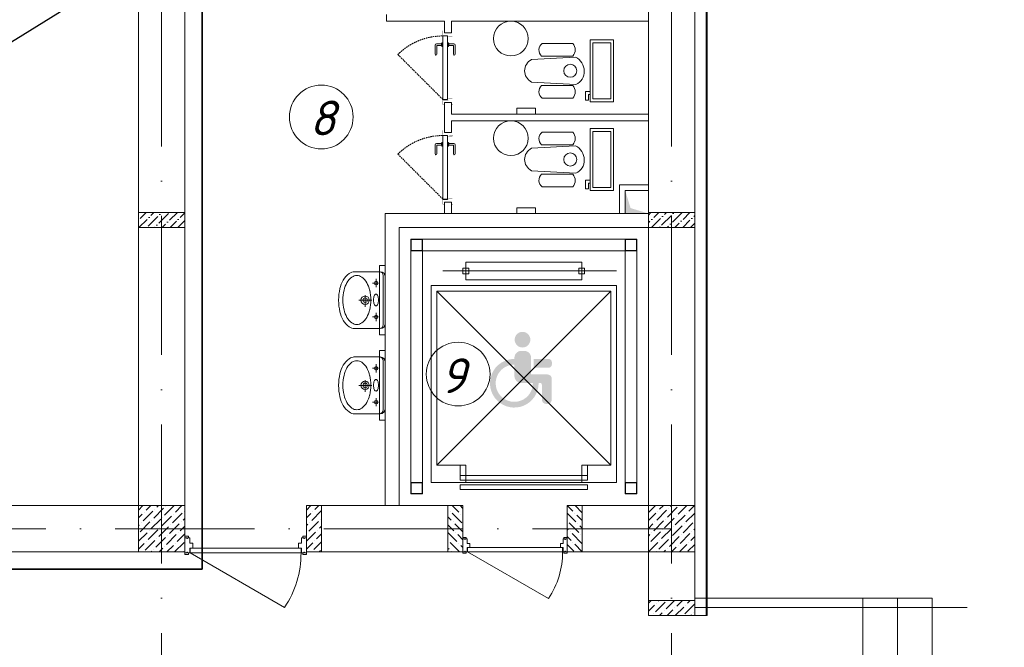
# Model space of a CAD drawing. Header units: millimetres. Extents: x 1114507 to 93926427, y 174473 to 817039.
# Tile 366 of 483: x 1860484 to 1868980, y 775102 to 780519. Entities that reach past the tile are written whole.
import ezdxf

# ---------------------------------------------------------------- set-up
doc = ezdxf.new("R2010")
doc.units = ezdxf.units.MM
doc.linetypes.add('ACAD_ISO10W100', pattern=[18, 12, -3, 0, -3])
doc.linetypes.add('Beruniy Xref$0$DASHED', pattern=[19.05, 12.7, -6.35])
for name, color, linetype, lineweight in [('.', 7, 'Continuous', 15), ('Doors', 86, 'Continuous', 13), ('expl', 234, 'Continuous', 13), ('инвалиды', 250, 'Continuous', 40), ('Метал', 157, 'Continuous', 30), ('размеры', 12, 'Continuous', 15), ('Сантехника', 150, 'Continuous', 13)]:
    doc.layers.add(name, color=color, linetype=linetype, lineweight=lineweight)
doc.layers.add('АСО-стены кирпич 380 мм', color=7, linetype='Continuous', lineweight=35, true_color=0x745739)
doc.styles.add('iso', font='isocpeur.TTF')
doc.styles.get("Standard").update_dxf_attribs({"font": 'isocpeui.ttf'})
doc.linetypes.add('FENCELINE1', pattern='A,6.35,-2.54,[133,ltypeshp.shx,S=2.54,R=0,X=-2.54,Y=0],-2.54,25.4', length=36.83)

# ---------------------------------------------------------------- blocks, each defined once
blk = doc.blocks.new('blok1qavmak')
at = {"layer": '.', "lineweight": 0, "ltscale": 100}
h = blk.add_hatch(color=251, dxfattribs=at)
h.dxf.hatch_style = 1
h.paths.add_polyline_path([(1518760.8, 778846.3), (1518560.8, 778845.1), (1518560.8, 779045.1), (1518606.9, 778893.1)])
at = {"lineweight": 0, "ltscale": 100}
h = blk.add_hatch(dxfattribs=at)
h.set_pattern_fill('ANSI36', color=256, scale=15, style=0)
h.set_pattern_definition([(45, (560091.36, -597321.81), (25.2569703, 92.6088912), [119.0625, -23.8125, 0, -23.8125])])
h.paths.add_polyline_path([(1514760.8, 778855.1), (1514760.8, 778725.1), (1514360.8, 778725.1), (1514360.8, 778855.1)])
h = blk.add_hatch(dxfattribs=at)
h.set_pattern_fill('ANSI36', color=256, scale=15, style=0)
h.set_pattern_definition([(45, (555691.36, -597321.81), (25.2569703, 92.6088912), [119.0625, -23.8125, 0, -23.8125])])
h.paths.add_polyline_path([(1519160.8, 778855.1), (1519160.8, 778725.1), (1518760.8, 778725.1), (1518760.8, 778855.1)])
at = {"layer": 'инвалиды', "lineweight": 0, "ltscale": 200, "true_color": 0xfab905}
h = blk.add_hatch(color=40, dxfattribs=at)
h.paths.add_polyline_path([(1517604.9, 777600.8, -0.414214), (1517664.9, 777660.8), (1517688.9, 777660.8, -0.414214), (1517748.9, 777600.8), (1517748.9, 777456.9), (1517889.5, 777456.9, -0.414214), (1517927, 777419.4), (1517927, 777240.5, -0.414214), (1517889.5, 777203), (1517879.2, 777203, -0.414214), (1517841.7, 777240.5), (1517841.7, 777368.5, 0.414214), (1517826.7, 777383.5), (1517664.9, 777383.5, -0.414214), (1517604.9, 777443.5)])
h.paths.add_polyline_path([(1517772.3, 777591.7), (1517898.2, 777591.7, -0.414214), (1517928.2, 777561.7), (1517928.2, 777544.5, -0.414214), (1517898.2, 777514.5), (1517772.3, 777514.5)])
h.paths.add_polyline_path([(1517604.9, 777590.8), (1517604.9, 777541.4, 2.454646), (1517764, 777383.5), (1517813.5, 777383.5, -2.445012)])
h.paths.add_polyline_path([(1517607.1, 777757, -1), (1517742.1, 777757, -1)])
at = {"color": 32, "lineweight": 0, "ltscale": 100}
blk.add_line((1519260.8, 775375.1), (1519260.8, 782725.1), dxfattribs=at)
at = {"color": 252, "lineweight": 0, "ltscale": 100}
for q in [(1519267.8, 782732.1), (1519160.8, 775375.1)]:
    blk.add_line((1519267.8, 775375.1), q, dxfattribs=at)
at = {"lineweight": 0, "ltscale": 100}
for p, q in [((1519160.8, 775375.1), (1519160.8, 782625.1)), ((1514360.8, 776325.1), (1514360.8, 782225.1)), ((1514760.8, 776325.1), (1514760.8, 782225.1)), ((1518760.8, 775375.1), (1518760.8, 782225.1)), ((1517626.1, 779705.1), (1517626.1, 779755.1)), ((1517626.1, 779755.1), (1517786.1, 779755.1)), ((1517786.1, 779705.1), (1517626.1, 779705.1)), ((1517786.1, 779755.1), (1517786.1, 779705.1)), ((1518560.8, 778845.1), (1518560.8, 779045.1)), ((1518560.8, 779045.1), (1518760.8, 779045.1)), ((1518760.8, 779045.1), (1518760.8, 778845.1)), ((1518760.8, 778845.1), (1516490.8, 778845.1)), ((1516490.8, 778845.1), (1516490.8, 776325.1)), ((1517626.1, 778845.1), (1517626.1, 778895.1)), ((1517626.1, 778895.1), (1517786.1, 778895.1)), ((1517786.1, 778845.1), (1517626.1, 778845.1)), ((1517786.1, 778895.1), (1517786.1, 778845.1)), ((1518760.8, 778845.1), (1518560.8, 778845.1)), ((1518760.8, 778725.1), (1516610.8, 778725.1)), ((1516610.8, 778725.1), (1516610.8, 776325.1)), ((1516490.8, 778398.1), (1516440.8, 778398.1)), ((1516440.8, 778398.1), (1516440.8, 777798.1)), ((1516490.8, 777798.1), (1516490.8, 778398.1)), ((1516440.8, 777798.1), (1516490.8, 777798.1)), ((1516490.8, 777662.7), (1516440.8, 777662.7)), ((1516440.8, 777662.7), (1516440.8, 777062.7)), ((1516490.8, 777062.7), (1516490.8, 777662.7)), ((1516440.8, 777062.7), (1516490.8, 777062.7)), ((1514360.8, 776325.1), (1507010.8, 776325.1)), ((1515810.8, 776325.1), (1517160.8, 776325.1)), ((1515810.8, 776325.1), (1515810.8, 775925.1)), ((1517160.8, 776325.1), (1517160.8, 775925.1)), ((1517160.8, 775925.1), (1517160.8, 776325.1)), ((1518060.8, 775926), (1518060.8, 776326)), ((1518190.8, 776325.1), (1518760.8, 776325.1)), ((1514760.8, 775925.1), (1507010.8, 775925.1)), ((1515810.8, 775925.1), (1517160.8, 775925.1)), ((1518190.8, 775925.1), (1518760.8, 775925.1)), ((1519160.8, 775375.1), (1518760.8, 775375.1))]:
    blk.add_line(p, q, dxfattribs=at)
at = {"color": 1, "linetype": 'ACAD_ISO10W100', "lineweight": 0, "ltscale": 100}
for p, q in [((1514560.8, 782425.1), (1514560.8, 773125.1)), ((1518960.8, 782425.1), (1518960.8, 766825.1)), ((1518960.8, 776125.1), (1491960.8, 776125.1))]:
    blk.add_line(p, q, dxfattribs=at)
at = {"color": 0, "lineweight": 0}
for p, q in [((1517005.1, 780405.1), (1517056.6, 780405.1)), ((1516920.4, 780300.1), (1516920.4, 780221.4)), ((1516974.4, 780311.4), (1516931.7, 780311.4)), ((1516935.4, 780221.4), (1516935.4, 780292.6)), ((1516939.2, 780296.4), (1516974.4, 780296.4)), ((1516974.4, 780311.4), (1516974.4, 780296.4)), ((1516978.9, 780315.1), (1516978.1, 780315.1)), ((1516978.1, 780292.6), (1516978.9, 780292.6)), ((1516978.9, 780288.9), (1516978.9, 780318.9)), ((1516978.9, 780318.9), (1516986.4, 780318.9)), ((1516986.4, 780288.9), (1516978.9, 780288.9)), ((1516986.4, 780318.9), (1516986.4, 780288.9)), ((1517035.1, 780318.9), (1517027.6, 780318.9)), ((1517027.6, 780288.9), (1517035.1, 780288.9)), ((1517035.1, 780288.9), (1517035.1, 780318.9)), ((1517035.1, 780315.1), (1517035.9, 780315.1)), ((1517035.9, 780292.6), (1517035.1, 780292.6)), ((1517039.6, 780311.4), (1517082.4, 780311.4)), ((1517039.6, 780311.4), (1517039.6, 780296.4)), ((1517074.9, 780296.4), (1517039.6, 780296.4)), ((1517078.6, 780221.4), (1517078.6, 780292.6)), ((1517093.6, 780300.1), (1517093.6, 780221.4)), ((1517005.1, 779805.1), (1517056.6, 779805.1)), ((1517005.1, 779545.1), (1517056.6, 779545.1)), ((1516920.4, 779440.1), (1516920.4, 779361.4)), ((1516974.4, 779451.4), (1516931.7, 779451.4)), ((1516974.4, 779451.4), (1516974.4, 779436.4)), ((1516978.9, 779455.1), (1516978.1, 779455.1)), ((1516978.9, 779428.9), (1516978.9, 779458.9)), ((1516978.9, 779458.9), (1516986.4, 779458.9)), ((1516986.4, 779458.9), (1516986.4, 779428.9)), ((1517035.1, 779458.9), (1517027.6, 779458.9)), ((1517035.1, 779428.9), (1517035.1, 779458.9)), ((1517035.1, 779455.1), (1517035.9, 779455.1)), ((1517039.6, 779451.4), (1517082.4, 779451.4)), ((1517039.6, 779451.4), (1517039.6, 779436.4)), ((1517093.6, 779440.1), (1517093.6, 779361.4)), ((1516935.4, 779361.4), (1516935.4, 779432.6)), ((1516939.2, 779436.4), (1516974.4, 779436.4)), ((1516978.1, 779432.6), (1516978.9, 779432.6)), ((1516986.4, 779428.9), (1516978.9, 779428.9)), ((1517027.6, 779428.9), (1517035.1, 779428.9)), ((1517035.9, 779432.6), (1517035.1, 779432.6)), ((1517074.9, 779436.4), (1517039.6, 779436.4)), ((1517078.6, 779361.4), (1517078.6, 779432.6)), ((1517005.1, 778945.1), (1517056.6, 778945.1)), ((1519160.8, 775525.1), (1521210.8, 775525.1)), ((1520610.8, 773725.1), (1520610.8, 775525.1)), ((1520910.8, 773725.1), (1520910.8, 775525.1)), ((1521210.8, 773725.1), (1521210.8, 775525.1))]:
    blk.add_line(p, q, dxfattribs=at)
at = {"color": 0, "linetype": 'Beruniy Xref$0$DASHED', "lineweight": 0}
for p, q in [((1516986.4, 779831.4), (1516599.2, 780218.5)), ((1516986.4, 778971.4), (1516599.2, 779358.5))]:
    blk.add_line(p, q, dxfattribs=at)
at = {"color": 116, "lineweight": 0, "ltscale": 100, "true_color": 0x136734}
for p, q in [((1518760.8, 779095.1), (1518510.8, 779095.1)), ((1518510.8, 779095.1), (1518510.8, 778845.1))]:
    blk.add_line(p, q, dxfattribs=at)
at = {"color": 46, "lineweight": 0}
for p, q in [((1518660.8, 778625.1), (1516710.8, 778625.1)), ((1516710.8, 778625.1), (1516710.8, 776525.1)), ((1518660.8, 776425.1), (1518660.8, 778625.1)), ((1518560.8, 778525.1), (1516810.8, 778525.1)), ((1516810.8, 778525.1), (1516810.8, 776525.1)), ((1518560.8, 776425.1), (1518560.8, 778525.1))]:
    blk.add_line(p, q, dxfattribs=at)
at = {"color": 0, "lineweight": 0, "ltscale": 100}
for p, q in [((1517185.8, 778275.1), (1517185.8, 778425.1)), ((1517185.8, 778425.1), (1518185.8, 778425.1)), ((1518185.8, 778425.1), (1518185.8, 778275.1)), ((1518485.8, 778350.1), (1516985.8, 778350.1)), ((1517210.8, 778375.1), (1517160.8, 778375.1)), ((1517160.8, 778375.1), (1517160.8, 778325.1)), ((1517210.8, 778325.1), (1517210.8, 778375.1)), ((1518160.8, 778325.1), (1518160.8, 778375.1)), ((1518160.8, 778375.1), (1518210.8, 778375.1)), ((1518210.8, 778375.1), (1518210.8, 778325.1)), ((1517160.8, 778325.1), (1517210.8, 778325.1)), ((1518185.8, 778275.1), (1517185.8, 778275.1)), ((1518210.8, 778325.1), (1518160.8, 778325.1)), ((1518485.8, 778225.1), (1516885.8, 778225.1)), ((1516885.8, 778225.1), (1516885.8, 776525.1)), ((1516935.8, 776675.1), (1516935.8, 778175.1)), ((1516935.8, 778175.1), (1518435.8, 778175.1)), ((1518435.8, 778175.1), (1516935.8, 776675.1)), ((1518435.8, 776675.1), (1516935.8, 778175.1)), ((1518435.8, 778175.1), (1518435.8, 776675.1)), ((1518485.8, 776525.1), (1518485.8, 778225.1)), ((1517185.8, 776675.1), (1516935.8, 776675.1)), ((1517185.8, 776675.1), (1517135.8, 776675.1)), ((1517135.8, 776675.1), (1517135.8, 776585.1)), ((1517185.8, 776525.1), (1517185.8, 776675.1)), ((1517185.8, 776585.1), (1517185.8, 776675.1)), ((1518435.8, 776675.1), (1518185.8, 776675.1)), ((1518185.8, 776675.1), (1518185.8, 776525.1)), ((1518185.8, 776585.1), (1518185.8, 776675.1)), ((1518185.8, 776675.1), (1518235.8, 776675.1)), ((1518235.8, 776675.1), (1518235.8, 776585.1)), ((1518235.8, 776585.1), (1517135.8, 776585.1)), ((1517135.8, 776585.1), (1517135.8, 776545.1)), ((1517135.8, 776585.1), (1517185.8, 776585.1)), ((1518235.8, 776585.1), (1518185.8, 776585.1)), ((1518235.8, 776545.1), (1518235.8, 776585.1)), ((1516885.8, 776525.1), (1518485.8, 776525.1)), ((1517135.8, 776545.1), (1518235.8, 776545.1)), ((1518235.8, 776505.1), (1517135.8, 776505.1)), ((1517135.8, 776505.1), (1517135.8, 776465.1)), ((1517135.8, 776465.1), (1518235.8, 776465.1)), ((1518235.8, 776465.1), (1518235.8, 776505.1))]:
    blk.add_line(p, q, dxfattribs=at)
at = {"linetype": 'Continuous', "lineweight": 0, "ltscale": 100}
for p, q in [((1514360.8, 776286.4), (1514399.5, 776325.1)), ((1514426.6, 776284.8), (1514466.9, 776325.1)), ((1514493.9, 776217.4), (1514578.1, 776301.6)), ((1514519.2, 776310), (1514534.2, 776325.1)), ((1514586.5, 776242.7), (1514669, 776325.1)), ((1514594.9, 776318.4), (1514594.9, 776318.4)), ((1514679.1, 776267.9), (1514736.3, 776325.1)), ((1515810.8, 776286.9, 0), (1515849.1, 776325.1, 0)), ((1515881.4, 776290, 0), (1515916.4, 776325.1, 0)), ((1517030.8, 776295, 0), (1517032.9, 776293, 0)), ((1517068.1, 776325.1, 0), (1517125.5, 776267.7, 0)), ((1517135.5, 776325.1, 0), (1517160.8, 776299.7, 0)), ((1518061.4, 776326, 0), (1518110.3, 776277, 0)), ((1518128.7, 776326, 0), (1518190.8, 776263.8, 0)), ((1518765.5, 776267.9), (1518822.6, 776325.1)), ((1518858.1, 776293.2), (1518890, 776325.1)), ((1518925.4, 776225.8), (1519009.6, 776310)), ((1518933.8, 776301.6), (1518933.8, 776301.6)), ((1518950.7, 776318.4), (1518957.3, 776325.1)), ((1519018, 776251.1), (1519092.1, 776325.1)), ((1519110.6, 776276.3), (1519159.4, 776325.1)), ((1514360.8, 776219.1), (1514392.9, 776251.1)), ((1514401.3, 776192.2), (1514485.5, 776276.3)), ((1514409.7, 776267.9), (1514409.7, 776267.9)), ((1514502.3, 776293.2), (1514502.3, 776293.2)), ((1514561.3, 776150.1), (1514645.4, 776234.2)), ((1514569.7, 776225.8), (1514569.7, 776225.8)), ((1514653.9, 776175.3), (1514738.1, 776259.5)), ((1514662.3, 776251.1), (1514662.3, 776251.1)), ((1514746.5, 776200.6), (1514760.8, 776214.9)), ((1514754.9, 776276.3), (1514754.9, 776276.3)), ((1515810.8, 776219.5, 0), (1515847.7, 776256.4, 0)), ((1515856.1, 776197.4, 0), (1515940.3, 776281.6, 0)), ((1515864.5, 776273.2, 0), (1515864.5, 776273.2, 0)), ((1517030.8, 776227.7, 0), (1517058.1, 776200.4, 0)), ((1517049.7, 776276.1, 0), (1517049.7, 776276.1, 0)), ((1517066.6, 776259.3, 0), (1517150.8, 776175.1, 0)), ((1517142.3, 776250.9, 0), (1517142.3, 776250.9, 0)), ((1517159.2, 776234, 0), (1517160.8, 776232.4, 0)), ((1518060.8, 776259.1, 0), (1518135.6, 776184.4, 0)), ((1518127.2, 776260.2, 0), (1518127.2, 776260.2, 0)), ((1518144, 776243.3, 0), (1518190.8, 776196.5, 0)), ((1518760.8, 776196), (1518824.4, 776259.5)), ((1518832.8, 776200.6), (1518917, 776284.8)), ((1518841.2, 776276.3), (1518841.2, 776276.3)), ((1518900.2, 776133.2), (1518984.4, 776217.4)), ((1518992.8, 776158.5), (1519077, 776242.7)), ((1519001.2, 776234.2), (1519001.2, 776234.2)), ((1519085.4, 776183.7), (1519160.8, 776259.2)), ((1519093.8, 776259.5), (1519093.8, 776259.5)), ((1514360.8, 776151.7), (1514367.6, 776158.5)), ((1514376, 776099.5), (1514460.2, 776183.7)), ((1514384.5, 776175.3), (1514384.5, 776175.3)), ((1514468.6, 776124.8), (1514552.8, 776209)), ((1514477.1, 776200.6), (1514477.1, 776200.6)), ((1514536, 776057.4), (1514620.2, 776141.6)), ((1514544.4, 776133.2), (1514544.4, 776133.2)), ((1514628.6, 776082.7), (1514712.8, 776166.9)), ((1514637, 776158.5), (1514637, 776158.5)), ((1514721.2, 776108), (1514760.8, 776147.6)), ((1514729.6, 776183.7), (1514729.6, 776183.7)), ((1515810.8, 776152.2, 0), (1515822.4, 776163.8, 0)), ((1515830.9, 776104.8, 0), (1515915, 776189, 0)), ((1515839.3, 776180.6, 0), (1515839.3, 776180.6, 0)), ((1515923.5, 776130.1, 0), (1515940.8, 776147.5, 0)), ((1515931.9, 776205.9, 0), (1515931.9, 776205.9, 0)), ((1517030.8, 776160.3, 0), (1517083.4, 776107.8, 0)), ((1517075, 776183.5, 0), (1517075, 776183.5, 0)), ((1517091.8, 776166.7, 0), (1517160.8, 776097.7, 0)), ((1518060.8, 776124.4, 0), (1518068.2, 776117, 0)), ((1518076.6, 776176, 0), (1518160.8, 776091.8, 0)), ((1518152.4, 776167.5, 0), (1518152.4, 776167.5, 0)), ((1518169.2, 776150.7, 0), (1518190.8, 776129.1, 0)), ((1518760.8, 776128.6), (1518799.1, 776166.9)), ((1518807.6, 776108), (1518891.7, 776192.2)), ((1518816, 776183.7), (1518816, 776183.7)), ((1518874.9, 776040.6), (1518959.1, 776124.8)), ((1518908.6, 776209), (1518908.6, 776209)), ((1518967.5, 776065.9), (1519051.7, 776150.1)), ((1518975.9, 776141.6), (1518975.9, 776141.6)), ((1519060.1, 776091.1), (1519144.3, 776175.3)), ((1519068.5, 776166.9), (1519068.5, 776166.9)), ((1519152.7, 776116.4), (1519160.8, 776124.5)), ((1514360.8, 776017), (1514435, 776091.1)), ((1514443.4, 776032.2), (1514527.6, 776116.4)), ((1514451.8, 776108), (1514451.8, 776108)), ((1514510.7, 775964.8), (1514594.9, 776049)), ((1514519.2, 776040.6), (1514519.2, 776040.6)), ((1514603.3, 775990.1), (1514687.5, 776074.3)), ((1514611.8, 776065.9), (1514611.8, 776065.9)), ((1514696, 776015.4), (1514760.8, 776080.2)), ((1514704.4, 776091.1), (1514704.4, 776091.1)), ((1515810.8, 776017.5, 0), (1515889.8, 776096.4, 0)), ((1515814, 776088, 0), (1515814, 776088, 0)), ((1515898.2, 776037.5, 0), (1515940.8, 776080.1, 0)), ((1515906.6, 776113.2, 0), (1515906.6, 776113.2, 0)), ((1517030.8, 776093, 0), (1517108.7, 776015.2, 0)), ((1517100.2, 776090.9, 0), (1517100.2, 776090.9, 0)), ((1517117.1, 776074.1, 0), (1517160.8, 776030.3, 0)), ((1518060.8, 776057, 0), (1518093.5, 776024.4, 0)), ((1518085.1, 776100.2, 0), (1518085.1, 776100.2, 0)), ((1518101.9, 776083.4, 0), (1518186.1, 775999.2, 0)), ((1518177.7, 776074.9, 0), (1518177.7, 776074.9, 0)), ((1518760.8, 776061.3), (1518773.9, 776074.3)), ((1518782.3, 776015.4), (1518866.5, 776099.5)), ((1518790.7, 776091.1), (1518790.7, 776091.1)), ((1518883.3, 776116.4), (1518883.3, 776116.4)), ((1518942.3, 775973.3), (1519026.5, 776057.4)), ((1518950.7, 776049), (1518950.7, 776049)), ((1519034.9, 775998.5), (1519119.1, 776082.7)), ((1519043.3, 776074.3), (1519043.3, 776074.3)), ((1519127.5, 776023.8), (1519160.8, 776057.1)), ((1519135.9, 776099.5), (1519135.9, 776099.5)), ((1514360.8, 775949.7), (1514409.7, 775998.5)), ((1514418.1, 775939.6), (1514502.3, 776023.8)), ((1514426.6, 776015.4), (1514426.6, 776015.4)), ((1514538.4, 775925.1), (1514569.7, 775956.4)), ((1514586.5, 775973.3), (1514586.5, 775973.3)), ((1514605.7, 775925.1), (1514662.3, 775981.7)), ((1514673.1, 775925.1), (1514754.9, 776006.9)), ((1514679.1, 775998.5), (1514679.1, 775998.5)), ((1515810.8, 775950.1, 0), (1515864.5, 776003.8, 0)), ((1515872.9, 775944.9, 0), (1515940.8, 776012.8, 0)), ((1515881.4, 776020.6, 0), (1515881.4, 776020.6, 0)), ((1517030.8, 775958.3, 0), (1517041.3, 775947.8, 0)), ((1517032.9, 776023.6, 0), (1517032.9, 776023.6, 0)), ((1517049.7, 776006.7, 0), (1517131.4, 775925.1, 0)), ((1517125.5, 775998.3, 0), (1517125.5, 775998.3, 0)), ((1517142.3, 775981.5, 0), (1517160.8, 775963, 0)), ((1518060.8, 775989.7, 0), (1518118.7, 775931.8, 0)), ((1518110.3, 776007.6, 0), (1518110.3, 776007.6, 0)), ((1518127.2, 775990.7, 0), (1518190.8, 775927, 0)), ((1518760.8, 775926.5), (1518841.2, 776006.9)), ((1518765.5, 775998.5), (1518765.5, 775998.5)), ((1518849.7, 775948), (1518933.8, 776032.2)), ((1518858.1, 776023.8), (1518858.1, 776023.8)), ((1518925.4, 775956.4), (1518925.4, 775956.4)), ((1518961.5, 775925.1), (1519001.2, 775964.8)), ((1519018, 775981.7), (1519018, 775981.7)), ((1519028.8, 775925.1), (1519093.8, 775990.1)), ((1519102.2, 775931.2), (1519160.8, 775989.8)), ((1519110.6, 776006.9), (1519110.6, 776006.9)), ((1514471, 775925.1), (1514477.1, 775931.2)), ((1514493.9, 775948), (1514493.9, 775948)), ((1514746.5, 775931.2), (1514746.5, 775931.2)), ((1515856.1, 775928, 0), (1515856.1, 775928, 0)), ((1515920.5, 775925.1, 0), (1515931.9, 775936.4, 0)), ((1517058.1, 775931, 0), (1517058.1, 775931, 0)), ((1518832.8, 775931.2), (1518832.8, 775931.2)), ((1518894.1, 775925.1), (1518908.6, 775939.6)), ((1518760.8, 775481.5, 0), (1518784.4, 775505.1, 0)), ((1518760.8, 775414.2, 0), (1518813.2, 775466.5, 0)), ((1518821.6, 775407.6, 0), (1518905.8, 775491.8, 0)), ((1518830.1, 775483.4, 0), (1518830.1, 775483.4, 0)), ((1518846.9, 775500.2, 0), (1518851.8, 775505.1, 0)), ((1518914.3, 775432.9, 0), (1518986.5, 775505.1, 0)), ((1518991.2, 775375.1, 0), (1519065.8, 775449.7, 0)), ((1519006.9, 775458.1, 0), (1519053.9, 775505.1, 0)), ((1519074.2, 775390.8, 0), (1519158.4, 775474.9, 0)), ((1519082.6, 775466.5, 0), (1519082.6, 775466.5, 0)), ((1519099.5, 775483.4, 0), (1519121.2, 775505.1, 0)), ((1518804.8, 775390.8, 0), (1518804.8, 775390.8, 0)), ((1518856.5, 775375.1, 0), (1518880.6, 775399.2, 0)), ((1518897.4, 775416, 0), (1518897.4, 775416, 0)), ((1518923.9, 775375.1, 0), (1518973.2, 775424.4, 0)), ((1518990, 775441.3, 0), (1518990, 775441.3, 0)), ((1519125.9, 775375.1, 0), (1519133.1, 775382.3, 0)), ((1519150, 775399.2, 0), (1519150, 775399.2, 0))]:
    blk.add_line(p, q, dxfattribs=at)
at = {"color": 204, "linetype": 'FENCELINE1', "lineweight": 0, "ltscale": 20}
blk.add_line((1519160.8, 775445.1), (1521510.8, 775445.1), dxfattribs=at)
at = {"color": 0, "lineweight": 0, "const_width": 1.5}
for points in [[(1517005.1, 780423.9), (1516986.4, 780423.9), (1516986.4, 780386.4), (1517035.1, 780386.4), (1517035.1, 780371.4), (1517068.9, 780371.4)], [(1517042.6, 780378.9), (1517075.3, 780378.9), (1517075.3, 780423.9), (1517056.6, 780423.9)], [(1517005.1, 779786.4), (1516986.4, 779786.4), (1516986.4, 779823.9), (1517035.1, 779823.9), (1517035.1, 779838.9), (1517068.9, 779838.9)], [(1517042.6, 779831.4), (1517075.3, 779831.4), (1517075.3, 779786.4), (1517056.6, 779786.4)], [(1517005.1, 779563.9), (1516986.4, 779563.9), (1516986.4, 779526.4), (1517035.1, 779526.4), (1517035.1, 779511.4), (1517068.9, 779511.4)], [(1517042.6, 779518.9), (1517075.3, 779518.9), (1517075.3, 779563.9), (1517056.6, 779563.9)], [(1517005.1, 778926.4), (1516986.4, 778926.4), (1516986.4, 778963.9), (1517035.1, 778963.9), (1517035.1, 778978.9), (1517068.9, 778978.9)], [(1517042.6, 778971.4), (1517075.3, 778971.4), (1517075.3, 778926.4), (1517056.6, 778926.4)]]:
    blk.add_lwpolyline(points, dxfattribs=at)
at = {"color": 0, "lineweight": 0}
for points in [[(1517027.6, 779831.4), (1516986.4, 779831.4), (1516986.4, 780378.9), (1517027.6, 780378.9), (1517027.6, 779831.4)], [(1517027.6, 778971.4), (1516986.4, 778971.4), (1516986.4, 779518.9), (1517027.6, 779518.9), (1517027.6, 778971.4)]]:
    blk.add_lwpolyline(points, dxfattribs=at)
at = {"lineweight": 0, "ltscale": 100}
for centre in [(1517574.5, 780355.8), (1517574.5, 779495.8)]:
    blk.add_circle(centre, 150, dxfattribs=at)
at = {"color": 0, "linetype": 'Beruniy Xref$0$DASHED', "lineweight": 0}
for centre in [(1516986.4, 779831.4), (1516986.4, 778971.4)]:
    blk.add_arc(centre, 547.5, 90, 135, dxfattribs=at)
at = {"color": 0, "lineweight": 0}
for centre, radius, start, end in [((1516931.7, 780300.1), 11.3, 90, 180), ((1516939.2, 780292.6), 3.75, 90, 180), ((1516978.1, 780311.4), 3.75, 90, 180), ((1516978.1, 780296.4), 3.75, 180, 270), ((1517035.9, 780311.4), 3.75, 0, 90), ((1517035.9, 780296.4), 3.75, 270, 0), ((1517074.9, 780292.6), 3.75, 0, 90), ((1517082.4, 780300.1), 11.3, 0, 90), ((1516927.9, 780221.4), 7.5, 180, 0), ((1517086.1, 780221.4), 7.5, 180, 0), ((1516931.7, 779440.1), 11.3, 90, 180), ((1516978.1, 779451.4), 3.75, 90, 180), ((1517035.9, 779451.4), 3.75, 0, 90), ((1517082.4, 779440.1), 11.3, 0, 90), ((1516927.9, 779361.4), 7.5, 180, 0), ((1516939.2, 779432.6), 3.75, 90, 180), ((1516978.1, 779436.4), 3.75, 180, 270), ((1517035.9, 779436.4), 3.75, 270, 0), ((1517074.9, 779432.6), 3.75, 0, 90), ((1517086.1, 779361.4), 7.5, 180, 0)]:
    blk.add_arc(centre, radius, start, end, dxfattribs=at)
at = {"layer": 'Doors', "lineweight": 0}
for p, q in [((1514760.8, 776060.4), (1514793.8, 776060.4)), ((1514760.8, 776047.8), (1514760.8, 776060.4)), ((1514760.8, 775916.6), (1514760.8, 776047.8)), ((1514760.8, 776047.8), (1514779, 776047.8)), ((1514760.8, 776047.8), (1514779, 776047.8)), ((1514760.8, 776047.8), (1514760.8, 776047.8)), ((1514779, 776047.8), (1514779, 776042)), ((1514779, 776042), (1514784.1, 776042)), ((1514784.1, 776047.8), (1514802.8, 776047.8)), ((1514784.1, 776047.8), (1514784.1, 776042)), ((1514793.8, 776047.8), (1514793.8, 776060.4)), ((1514802.8, 776000.6), (1514802.8, 776047.8)), ((1515768.8, 776000.6), (1515768.8, 776047.8)), ((1515787.6, 776047.8), (1515768.8, 776047.8)), ((1515777.9, 776047.8), (1515777.9, 776060.4)), ((1515810.8, 776060.4), (1515777.9, 776060.4)), ((1515787.6, 776047.8), (1515787.6, 776042)), ((1515792.7, 776042), (1515787.6, 776042)), ((1515792.7, 776047.8), (1515792.7, 776042)), ((1515810.8, 776047.8), (1515792.7, 776047.8)), ((1515810.8, 776047.8), (1515792.7, 776047.8)), ((1515810.8, 776047.8), (1515810.8, 776060.4)), ((1515810.8, 775916.6), (1515810.8, 776047.8)), ((1515810.8, 776047.8), (1515810.8, 776047.8)), ((1517160.8, 776049.3), (1517189.1, 776049.3)), ((1517160.8, 776038.5), (1517160.8, 776049.3)), ((1517189.1, 776038.5), (1517189.1, 776049.3)), ((1518032.6, 776038.5), (1518032.6, 776049.3)), ((1518060.8, 776049.3), (1518032.6, 776049.3)), ((1518060.8, 776038.5), (1518060.8, 776049.3)), ((1514802.8, 776000.6), (1514829.3, 776000.6)), ((1514802.8, 775958.6), (1515742.4, 775958.6)), ((1514802.8, 775916.6), (1514802.8, 775958.6)), ((1514807.9, 775916.6), (1514807.9, 775958.6)), ((1514829.3, 775958.6), (1514829.3, 776000.6)), ((1515742.4, 775958.6), (1515742.4, 776000.6)), ((1515768.8, 776000.6), (1515742.4, 776000.6)), ((1515742.4, 775958.6), (1515768.8, 775958.6)), ((1515763.8, 775916.6), (1515763.8, 775958.6)), ((1515768.8, 775916.6), (1515768.8, 775958.6)), ((1517160.8, 775926), (1517160.8, 776038.5)), ((1517160.8, 776038.5), (1517176.4, 776038.5)), ((1517160.8, 776038.5), (1517176.4, 776038.5)), ((1517160.8, 776038.5), (1517160.8, 776038.5)), ((1517176.4, 776038.5), (1517176.4, 776033.5)), ((1517176.4, 776033.5), (1517180.8, 776033.5)), ((1517180.8, 776038.5), (1517196.8, 776038.5)), ((1517180.8, 776038.5), (1517180.8, 776033.5)), ((1517196.8, 775998), (1517196.8, 776038.5)), ((1517196.8, 775998), (1517219.5, 775998)), ((1517196.8, 775962), (1518002.2, 775962)), ((1517196.8, 775926), (1517196.8, 775962)), ((1517201.2, 775926), (1517201.2, 775962)), ((1517219.5, 775962), (1517219.5, 775998)), ((1518002.2, 775962), (1518002.2, 775998)), ((1518024.8, 775998), (1518002.2, 775998)), ((1518002.2, 775962), (1518024.8, 775962)), ((1518020.5, 775926), (1518020.5, 775962)), ((1518024.8, 775998), (1518024.8, 776038.5)), ((1518040.9, 776038.5), (1518024.8, 776038.5)), ((1518024.8, 775926), (1518024.8, 775962)), ((1518040.9, 776038.5), (1518040.9, 776033.5)), ((1518045.3, 776033.5), (1518040.9, 776033.5)), ((1518045.3, 776038.5), (1518045.3, 776033.5)), ((1518060.8, 776038.5), (1518045.3, 776038.5)), ((1518060.8, 776038.5), (1518045.3, 776038.5)), ((1518060.8, 775926), (1518060.8, 776038.5)), ((1518060.8, 776038.5), (1518060.8, 776038.5)), ((1514760.8, 775916.6), (1514779, 775916.6)), ((1514760.8, 775916.6), (1514760.8, 775916.6)), ((1514760.8, 775916.6), (1514760.8, 775904)), ((1514760.8, 775904), (1514793.8, 775904)), ((1514779, 775922.4), (1514784.1, 775922.4)), ((1514779, 775916.6), (1514779, 775922.4)), ((1514784.1, 775916.6), (1514784.1, 775922.4)), ((1514784.1, 775916.6), (1514802.8, 775916.6)), ((1514793.8, 775916.6), (1514793.8, 775904)), ((1514807.9, 775916.6), (1515622.2, 775446.5)), ((1514807.9, 775916.6), (1515763.8, 775916.6)), ((1515787.6, 775916.6), (1515768.8, 775916.6)), ((1515777.9, 775916.6), (1515777.9, 775904)), ((1515810.8, 775904), (1515777.9, 775904)), ((1515787.6, 775916.6), (1515787.6, 775922.4)), ((1515792.7, 775922.4), (1515787.6, 775922.4)), ((1515792.7, 775916.6), (1515792.7, 775922.4)), ((1515810.8, 775916.6), (1515792.7, 775916.6)), ((1515810.8, 775916.6), (1515810.8, 775916.6)), ((1515810.8, 775916.6), (1515810.8, 775904)), ((1517160.8, 775926), (1517176.4, 775926)), ((1517160.8, 775926), (1517160.8, 775926)), ((1517160.8, 775926), (1517160.8, 775915.2)), ((1517160.8, 775915.2), (1517189.1, 775915.2)), ((1517176.4, 775930.9), (1517180.8, 775930.9)), ((1517176.4, 775926), (1517176.4, 775930.9)), ((1517180.8, 775926), (1517180.8, 775930.9)), ((1517180.8, 775926), (1517196.8, 775926)), ((1517189.1, 775926), (1517189.1, 775915.2)), ((1517201.2, 775926), (1517899.1, 775523)), ((1517201.2, 775926), (1518020.5, 775926)), ((1518040.9, 775926), (1518024.8, 775926)), ((1518032.6, 775926), (1518032.6, 775915.2)), ((1518060.8, 775915.2), (1518032.6, 775915.2)), ((1518040.9, 775926), (1518040.9, 775930.9)), ((1518045.3, 775930.9), (1518040.9, 775930.9)), ((1518045.3, 775926), (1518045.3, 775930.9)), ((1518060.8, 775926), (1518045.3, 775926)), ((1518060.8, 775926), (1518060.8, 775926)), ((1518060.8, 775926), (1518060.8, 775915.2))]:
    blk.add_line(p, q, dxfattribs=at)
for centre, radius in [((1514912.9, 775916.6), 850.9), ((1517291.2, 775926), 729.4)]:
    blk.add_arc(centre, radius, 326.46276, 0, dxfattribs=at)
at = {"layer": 'АСО-стены кирпич 380 мм', "color": 5, "lineweight": 0}
for p, q in [((1516500.8, 780505.1), (1516500.8, 780565.1)), ((1518760.8, 780565.1), (1518760.8, 780505.1)), ((1517000.8, 780505.1), (1516500.8, 780505.1)), ((1517000.8, 780405.1), (1517000.8, 780505.1)), ((1518760.8, 780505.1), (1517060.8, 780505.1)), ((1517060.8, 780505.1), (1517060.8, 780405.1)), ((1517060.8, 780405.1), (1517000.8, 780405.1)), ((1517000.8, 779545.1), (1517000.8, 779805.1)), ((1517000.8, 779805.1), (1517060.8, 779805.1)), ((1517060.8, 779805.1), (1517060.8, 779705.1)), ((1517060.8, 779705.1), (1518760.8, 779705.1)), ((1518760.8, 779705.1), (1518760.8, 779645.1)), ((1517060.8, 779645.1), (1517060.8, 779545.1)), ((1518760.8, 779645.1), (1517060.8, 779645.1)), ((1517060.8, 779545.1), (1517000.8, 779545.1)), ((1517000.9, 778845.1), (1517000.9, 778945.1)), ((1517000.9, 778945.1), (1517060.9, 778945.1)), ((1517060.9, 778945.1), (1517060.8, 778845.1))]:
    blk.add_line(p, q, dxfattribs=at)
at = {"layer": 'Метал', "color": 0, "lineweight": 0}
for p, q in [((1516810.8, 778625.1), (1516710.8, 778625.1)), ((1516710.8, 778625.1), (1516710.8, 778525.1)), ((1516807.8, 778622.1), (1516713.8, 778622.1)), ((1516713.8, 778622.1), (1516713.8, 778528.1)), ((1516807.8, 778528.1), (1516807.8, 778622.1)), ((1516810.8, 778525.1), (1516810.8, 778625.1)), ((1518560.8, 778525.1), (1518560.8, 778625.1)), ((1518560.8, 778625.1), (1518660.8, 778625.1)), ((1518563.8, 778528.1), (1518563.8, 778622.1)), ((1518563.8, 778622.1), (1518657.8, 778622.1)), ((1518657.8, 778622.1), (1518657.8, 778528.1)), ((1518660.8, 778625.1), (1518660.8, 778525.1)), ((1516710.8, 778525.1), (1516810.8, 778525.1)), ((1516713.8, 778528.1), (1516807.8, 778528.1)), ((1518660.8, 778525.1), (1518560.8, 778525.1)), ((1518657.8, 778528.1), (1518563.8, 778528.1)), ((1516710.8, 776425.1), (1516710.8, 776525.1)), ((1516710.8, 776525.1), (1516810.8, 776525.1)), ((1516713.8, 776428.1), (1516713.8, 776522.1)), ((1516713.8, 776522.1), (1516807.8, 776522.1)), ((1516807.8, 776522.1), (1516807.8, 776428.1)), ((1516810.8, 776525.1), (1516810.8, 776425.1)), ((1518560.8, 776525.1), (1518560.8, 776425.1)), ((1518660.8, 776525.1), (1518560.8, 776525.1)), ((1518563.8, 776522.1), (1518563.8, 776428.1)), ((1518657.8, 776522.1), (1518563.8, 776522.1)), ((1518657.8, 776428.1), (1518657.8, 776522.1)), ((1518660.8, 776425.1), (1518660.8, 776525.1)), ((1516810.8, 776425.1), (1516710.8, 776425.1)), ((1516807.8, 776428.1), (1516713.8, 776428.1)), ((1518560.8, 776425.1), (1518660.8, 776425.1)), ((1518563.8, 776428.1), (1518657.8, 776428.1))]:
    blk.add_line(p, q, dxfattribs=at)
at = {"layer": 'размеры', "lineweight": 0, "ltscale": 5}
for p, q in [((1514760.8, 776325.1), (1514360.8, 776325.1)), ((1514360.8, 776325.1), (1514360.8, 775925.1)), ((1514760.8, 775925.1), (1514760.8, 776325.1)), ((1515810.8, 775925.1), (1515810.8, 776325.1)), ((1515810.8, 776325.1), (1515940.8, 776325.1)), ((1515940.8, 776325.1), (1515940.8, 775925.1)), ((1517160.8, 776325.1), (1517030.8, 776325.1)), ((1517030.8, 776325.1), (1517030.8, 775925.1)), ((1517160.8, 775925.1), (1517160.8, 776325.1)), ((1518190.8, 776326), (1518060.8, 776326)), ((1518060.8, 776326), (1518060.8, 775926)), ((1518190.8, 775926), (1518190.8, 776326)), ((1519160.8, 776325.1), (1518760.8, 776325.1)), ((1518760.8, 776325.1), (1518760.8, 775925.1)), ((1519160.8, 775925.1), (1519160.8, 776325.1)), ((1514360.8, 775925.1), (1514760.8, 775925.1)), ((1515940.8, 775925.1), (1515810.8, 775925.1)), ((1517030.8, 775925.1), (1517160.8, 775925.1)), ((1518060.8, 775926), (1518190.8, 775926)), ((1518760.8, 775925.1), (1519160.8, 775925.1)), ((1518760.8, 775505.1), (1518760.8, 775375.1)), ((1519160.8, 775505.1), (1518760.8, 775505.1)), ((1519160.8, 775375.1), (1519160.8, 775505.1)), ((1518760.8, 775375.1), (1519160.8, 775375.1))]:
    blk.add_line(p, q, dxfattribs=at)
for points in [[(1514760.8, 778855.1), (1514760.8, 778725.1), (1514360.8, 778725.1), (1514360.8, 778855.1)], [(1514760.8, 778725.1), (1514760.8, 778855.1), (1514360.8, 778855.1), (1514360.8, 778725.1)], [(1519160.8, 778855.1), (1519160.8, 778725.1), (1518760.8, 778725.1), (1518760.8, 778855.1)], [(1519160.8, 778725.1), (1519160.8, 778855.1), (1518760.8, 778855.1), (1518760.8, 778725.1)]]:
    blk.add_lwpolyline(points, close=True, dxfattribs=at)
at = {"layer": 'Сантехника', "lineweight": 0}
for p, q in [((1517844.1, 780313.5), (1518109.4, 780313.5)), ((1517838.7, 780205.4), (1518109.4, 780205.4)), ((1518131.5, 780196.3), (1517752.7, 780176)), ((1517752.7, 779980), (1518134.4, 779959.5)), ((1517838.7, 779950.5), (1518109.4, 779950.5)), ((1517844.1, 779842.4), (1518109.4, 779842.4)), ((1517844.1, 779547.9), (1518109.4, 779547.9)), ((1517838.7, 779439.8), (1518109.4, 779439.8)), ((1518131.5, 779430.7), (1517752.7, 779410.4)), ((1517752.7, 779214.4), (1518134.4, 779193.9)), ((1517838.7, 779184.9), (1518109.4, 779184.9)), ((1517844.1, 779076.8), (1518109.4, 779076.8)), ((1516220.6, 778343.3), (1516445.9, 778343.3)), ((1516411.8, 778281.2), (1516411.8, 778210)), ((1516472.9, 778313.7), (1516472.9, 778098.1)), ((1516490.8, 778298.4), (1516490.8, 778098.1)), ((1516432.3, 778245.6), (1516381.1, 778245.6)), ((1516373.4, 778098.1), (1516263.1, 778098.1)), ((1516316.9, 778142.6), (1516316.9, 778041.5)), ((1516472.9, 777882.6), (1516472.9, 778098.1)), ((1516490.8, 778098.1), (1516490.8, 777897.9)), ((1516432.3, 777953.4), (1516381.1, 777953.4)), ((1516411.8, 777989), (1516411.8, 777917.8)), ((1516445.9, 777852.9), (1516220.6, 777852.9)), ((1516220.6, 777607.9), (1516445.9, 777607.9)), ((1516472.9, 777578.2), (1516472.9, 777362.7)), ((1516432.3, 777510.2), (1516381.1, 777510.2)), ((1516411.8, 777545.8), (1516411.8, 777474.6)), ((1516490.8, 777562.9), (1516490.8, 777362.7)), ((1516316.9, 777407.2), (1516316.9, 777306)), ((1516373.4, 777362.7), (1516263.1, 777362.7)), ((1516472.9, 777147.1), (1516472.9, 777362.7)), ((1516490.8, 777362.7), (1516490.8, 777162.4)), ((1516411.8, 777253.6), (1516411.8, 777182.4)), ((1516432.3, 777218), (1516381.1, 777218)), ((1516445.9, 777117.5), (1516220.6, 777117.5))]:
    blk.add_line(p, q, dxfattribs=at)
for points in [[(1518460.8, 780344.7), (1518257.6, 780344.7), (1518257.6, 779811.3), (1518460.8, 779811.3)], [(1518435.8, 780319.7), (1518282.6, 780319.7), (1518282.6, 779836.3), (1518435.8, 779836.3)], [(1518460.8, 779579.1), (1518257.6, 779579.1), (1518257.6, 779045.7), (1518460.8, 779045.7)], [(1518435.8, 779554.1), (1518282.6, 779554.1), (1518282.6, 779070.7), (1518435.8, 779070.7)]]:
    blk.add_lwpolyline(points, close=True, dxfattribs=at)
for points in [[(1518257.6, 779900.2), (1518219.5, 779900.2), (1518219.5, 779824), (1518244.9, 779824), (1518244.9, 779874.8), (1518257.6, 779874.8)], [(1518257.6, 779134.6), (1518219.5, 779134.6), (1518219.5, 779058.4), (1518244.9, 779058.4), (1518244.9, 779109.2), (1518257.6, 779109.2)]]:
    blk.add_lwpolyline(points, dxfattribs=at)
for centre, radius in [((1518087.2, 780078), 56.3), ((1518087.2, 779312.4), 56.3), ((1516411.8, 778245.6), 15.4), ((1516316.9, 778098.1), 35.9), ((1516316.9, 778098.1), 20.1), ((1516411.8, 777953.4), 15.4), ((1516411.8, 777510.2), 15.4), ((1516316.9, 777362.7), 35.9), ((1516316.9, 777362.7), 20.1), ((1516411.8, 777218), 15.4)]:
    blk.add_circle(centre, radius, dxfattribs=at)
for centre, radius, start, end in [((1517888.3, 780257.1), 71.6, 128.08271, 226.17272), ((1518047.6, 780259.5), 82.1, 318.78504, 41.14502), ((1517888.3, 779898.8), 71.6, 133.82728, 231.91729), ((1518047.6, 779896.4), 82.1, 318.85498, 41.21496), ((1517888.3, 779491.5), 71.6, 128.08271, 226.17272), ((1518047.6, 779493.9), 82.1, 318.78504, 41.14502), ((1517888.3, 779133.2), 71.6, 133.82728, 231.91729), ((1518047.6, 779130.8), 82.1, 318.85498, 41.21496), ((1516226.6, 778261.3), 82.2, 90, 126.02779), ((1516226.6, 778261.3), 82.2, 85.88044, 90), ((1516439.7, 778310.1), 33.3, 0, 90), ((1516445.9, 778298.4), 45, 0, 90), ((1516372.2, 778133.3), 280.6, 150.33698, 166.7261), ((1516282.5, 778184.3), 177.4, 126.02779, 150.33698), ((1516371.5, 778128.7), 243.6, 150.33698, 166.7261), ((1516293.7, 778173), 154, 126.02779, 150.33698), ((1516245.1, 778239.8), 71.4, 90, 126.02779), ((1516245.1, 778239.8), 71.4, 53.97221, 90), ((1516196.5, 778173), 154, 29.66302, 53.97221), ((1516118.7, 778128.7), 243.6, 13.2739, 29.66302), ((1516514.4, 778099.7), 426.7, 166.7261, 180), ((1516495, 778099.5), 370.4, 166.7261, 180), ((1515995.3, 778099.5), 370.4, 0, 13.2739), ((1516514.4, 778099.7), 426.7, 180, 180.21449), ((1516514.4, 778096.5), 426.7, 179.78551, 180), ((1516514.4, 778096.5), 426.7, 180, 193.2739), ((1516495, 778099.5), 370.4, 180, 193.2739), ((1515995.3, 778099.5), 370.4, 346.7261, 0), ((1516505.8, 778099.5), 117, 169.87605, 180), ((1516505.8, 778099.5), 117, 180, 190.12395), ((1516458.5, 778108), 69, 156.68018, 169.87605), ((1516458.5, 778091.1), 69, 190.12395, 203.31982), ((1516428.8, 778120.8), 36.7, 133.85702, 156.68018), ((1516410.5, 778139.8), 10.3, 90, 133.85702), ((1516410.5, 778139.8), 10.3, 46.14298, 90), ((1516392.3, 778120.8), 36.7, 23.31982, 46.14298), ((1516362.6, 778108), 69, 10.12395, 23.31982), ((1516362.6, 778091.1), 69, 336.68018, 349.87605), ((1516315.3, 778099.5), 117, 0, 10.12395), ((1516315.3, 778099.5), 117, 349.87605, 0), ((1516372.2, 778063), 280.6, 193.2739, 209.66302), ((1516371.5, 778070.4), 243.6, 193.2739, 209.66302), ((1516118.7, 778070.4), 243.6, 330.33698, 346.7261), ((1516428.8, 778078.3), 36.7, 203.31982, 226.14298), ((1516410.5, 778059.3), 10.3, 226.14298, 270), ((1516410.5, 778059.3), 10.3, 270, 313.85702), ((1516392.3, 778078.3), 36.7, 313.85702, 336.68018), ((1516282.5, 778011.9), 177.4, 209.66302, 233.97221), ((1516293.7, 778026.1), 154, 209.66302, 233.97221), ((1516196.5, 778026.1), 154, 306.02779, 330.33698), ((1516226.6, 777935), 82.2, 233.97221, 270), ((1516245.1, 777959.3), 71.4, 233.97221, 270), ((1516226.6, 777935), 82.2, 270, 274.11956), ((1516245.1, 777959.3), 71.4, 270, 306.02779), ((1516439.7, 777886.2), 33.3, 270, 0), ((1516445.9, 777897.9), 45, 270, 0), ((1516282.5, 777448.9), 177.4, 126.02779, 150.33698), ((1516226.6, 777525.9), 82.2, 90, 126.02779), ((1516245.1, 777504.3), 71.4, 90, 126.02779), ((1516226.6, 777525.9), 82.2, 85.88044, 90), ((1516245.1, 777504.3), 71.4, 53.97221, 90), ((1516439.7, 777574.7), 33.3, 0, 90), ((1516445.9, 777562.9), 45, 0, 90), ((1516372.2, 777397.8), 280.6, 150.33698, 166.7261), ((1516371.5, 777393.2), 243.6, 150.33698, 166.7261), ((1516293.7, 777437.5), 154, 126.02779, 150.33698), ((1516196.5, 777437.5), 154, 29.66302, 53.97221), ((1516118.7, 777393.2), 243.6, 13.2739, 29.66302), ((1516514.4, 777364.3), 426.7, 166.7261, 180), ((1516495, 777364.1), 370.4, 166.7261, 180), ((1515995.3, 777364.1), 370.4, 0, 13.2739), ((1516458.5, 777372.5), 69, 156.68018, 169.87605), ((1516428.8, 777385.3), 36.7, 133.85702, 156.68018), ((1516410.5, 777404.4), 10.3, 90, 133.85702), ((1516410.5, 777404.4), 10.3, 46.14298, 90), ((1516392.3, 777385.3), 36.7, 23.31982, 46.14298), ((1516362.6, 777372.5), 69, 10.12395, 23.31982), ((1516514.4, 777364.3), 426.7, 180, 180.21449), ((1516514.4, 777361.1), 426.7, 179.78551, 180), ((1516514.4, 777361.1), 426.7, 180, 193.2739), ((1516495, 777364.1), 370.4, 180, 193.2739), ((1515995.3, 777364.1), 370.4, 346.7261, 0), ((1516505.8, 777364.1), 117, 169.87605, 180), ((1516505.8, 777364.1), 117, 180, 190.12395), ((1516458.5, 777355.6), 69, 190.12395, 203.31982), ((1516428.8, 777342.9), 36.7, 203.31982, 226.14298), ((1516410.5, 777323.8), 10.3, 226.14298, 270), ((1516410.5, 777323.8), 10.3, 270, 313.85702), ((1516392.3, 777342.9), 36.7, 313.85702, 336.68018), ((1516362.6, 777355.6), 69, 336.68018, 349.87605), ((1516315.3, 777364.1), 117, 0, 10.12395), ((1516315.3, 777364.1), 117, 349.87605, 0), ((1516372.2, 777327.5), 280.6, 193.2739, 209.66302), ((1516371.5, 777335), 243.6, 193.2739, 209.66302), ((1516118.7, 777335), 243.6, 330.33698, 346.7261), ((1516282.5, 777276.5), 177.4, 209.66302, 233.97221), ((1516293.7, 777290.6), 154, 209.66302, 233.97221), ((1516245.1, 777223.8), 71.4, 233.97221, 270), ((1516245.1, 777223.8), 71.4, 270, 306.02779), ((1516196.5, 777290.6), 154, 306.02779, 330.33698), ((1516439.7, 777150.7), 33.3, 270, 0), ((1516445.9, 777162.4), 45, 270, 0), ((1516226.6, 777199.5), 82.2, 233.97221, 270), ((1516226.6, 777199.5), 82.2, 270, 274.11956)]:
    blk.add_arc(centre, radius, start, end, dxfattribs=at)
at = {"layer": 'Сантехника', "lineweight": 0, "extrusion": (0, 0, -1)}
for centre, major_axis, ratio, start_param, end_param in [((1517830.5, 780078), (138, 0), 0.859529, 2.169462, 4.113723), ((1518079.9, 780079.3), (70.6, -111.3), 0.957892, 4.142259, 6.427427), ((1517830.5, 779312.4), (138, 0), 0.859529, 2.169462, 4.113723), ((1518079.9, 779313.7), (70.6, -111.3), 0.957892, 4.142259, 6.427427)]:
    blk.add_ellipse(centre, major_axis=major_axis, ratio=ratio, start_param=start_param, end_param=end_param, dxfattribs=at)

msp = doc.modelspace()

# ---------------------------------------------------------------- linework, layer by layer
at = {"layer": 'expl', "lineweight": 0}
for centre in [(1863086.1, 779679.4), (1864267.3, 777460)]:
    msp.add_circle(centre, 275.1, dxfattribs=at)

# ---------------------------------------------------------------- texts
at = {"lineweight": 0, "char_height": 300, "width": 349.19, "attachment_point": 7}
for s, insert in [('8', (1862983.7, 779520.8)), ('9', (1864113.7, 777296.1))]:
    msp.add_mtext(s, dxfattribs=dict(at, insert=insert))

# ---------------------------------------------------------------- next in the draw order: block references
at = {"color": 0}
msp.add_blockref('blok1qavmak', (347148, 0), dxfattribs=at)

# ---------------------------------------------------------------- next in the draw order: linework, layer by layer
at = {"color": 4, "lineweight": 35, "ltscale": 100}
for p, q in [((1862058.9, 782075.1), (1862058.9, 775775.1)), ((1862058.9, 775775.1), (1859567.8, 775775.1))]:
    msp.add_line(p, q, dxfattribs=at)
at = {"ltscale": 10}
msp.add_line((1859456.5, 779738.3, 530), (1862910.1, 781875.1), dxfattribs=at)

# ---------------------------------------------------------------- next in the draw order: texts
at = {"ltscale": 10, "char_height": 192.653, "width": 2280.039, "attachment_point": 1, "style": 'iso'}
for insert in [(1844746.4, 780008.3, 612.5), (1857267.5, 780008.3, 612.5)]:
    msp.add_mtext('\\pi128.59205;{\\LВнутренний блок\\P\\pi648.75481;\\l\\C6;Фанкойл \\P\\pi306.79596;\\C0;N=0,05 квт 1ф}', dxfattribs=dict(at, insert=insert))

doc.saveas('drawing.dxf')
